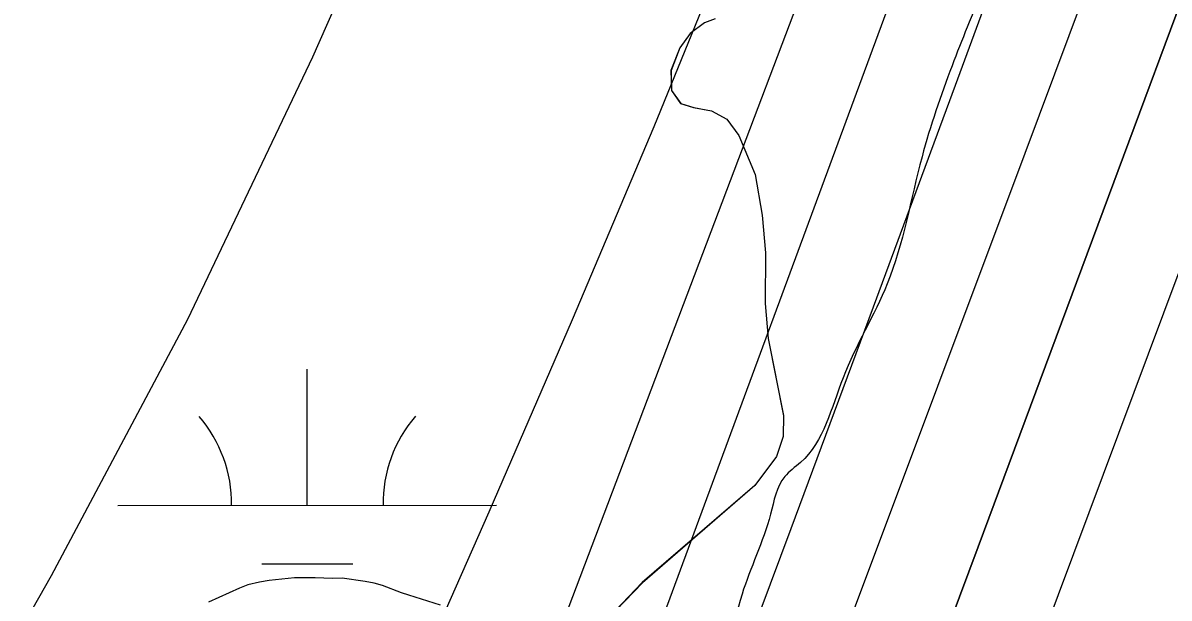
# Model space of a CAD drawing. Extents: x 3297716 to 3335574, y 688621 to 713991.
# Drawn here: x 3320778.2 to 3321080.9, y 697171.5 to 697323.4 of the extents above; entities that cross this region are included whole.
import ezdxf

# ---------------------------------------------------------------- set-up
doc = ezdxf.new("R2010")
doc.units = 0
for name, color, linetype in [('V-RIVR-EDGE', 7, 'Continuous'), ('V-SITE-VEGE', 7, 'Continuous'), ('V-TOPO-DPTH', 7, 'Continuous'), ('V-TOPO-MAJR', 7, 'Continuous'), ('V-TOPO-MINR', 7, 'Continuous'), ('V-TOPO-WATR', 7, 'Continuous'), ('V-WETL-SWMP', 7, 'Continuous')]:
    doc.layers.add(name, color=color, linetype=linetype)

msp = doc.modelspace()

# ---------------------------------------------------------------- linework, layer by layer
at = {"layer": 'V-RIVR-EDGE'}
msp.add_spline([(3321618.4522421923, 701061.3049813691), (3321639.17263493, 701040.9176666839), (3321661.918898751, 701020.5517030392), (3321674.321572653, 701007.6720291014), (3321694.1633911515, 700986.0697951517), (3321717.718120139, 700957.412151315), (3321720.6092418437, 700953.2601618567), (3321724.7479076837, 700950.7630237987), (3321726.817240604, 700949.5144547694), (3321730.1248936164, 700946.1904034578), (3321742.9266756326, 700927.0924818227), (3321753.65092558, 700905.9272770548), (3321756.1080927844, 700893.901163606), (3321759.8148539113, 700884.3588645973), (3321768.062463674, 700867.3446243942), (3321776.731729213, 700853.2307299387), (3321786.6403397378, 700837.4558347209), (3321794.491916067, 700827.9032867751), (3321804.4128253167, 700817.1021698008), (3321812.685032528, 700810.0354860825), (3321821.8015761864, 700809.183975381), (3321830.0850572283, 700806.6765883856), (3321833.393735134, 700803.7670185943), (3321835.868325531, 700798.7870909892), (3321840.8277552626, 700792.9720509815), (3321849.518543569, 700787.5622684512), (3321851.996208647, 700783.8257854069), (3321866.456941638, 700765.138245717), (3321875.5406886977, 700751.0233263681), (3321880.0753879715, 700741.0644960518), (3321885.0112451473, 700725.7163810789), (3321889.549019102, 700717.0009953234), (3321895.7498436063, 700710.3539175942), (3321901.9393942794, 700699.1475431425), (3321908.1207458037, 700684.6253165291), (3321912.215341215, 700664.3054731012), (3321919.1610874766, 700623.6688609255), (3321922.0009644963, 700598.7927954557), (3321922.331404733, 700564.8042859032), (3321921.800085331, 700517.554417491), (3321919.275275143, 700502.2247506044), (3321912.9934840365, 700476.1277882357), (3321905.8407092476, 700433.0391333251), (3321899.491275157, 700379.5863906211), (3321893.6106419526, 700348.1001435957), (3321887.3145023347, 700316.2004399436), (3321880.2006735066, 700288.8620828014), (3321874.738621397, 700259.0327369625), (3321869.250946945, 700218.8413531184), (3321863.7284261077, 700164.5575975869), (3321860.769661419, 700141.3538067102), (3321859.507768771, 700133.896214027), (3321857.3759173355, 700109.8614103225), (3321857.718656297, 700080.8466790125), (3321854.2982649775, 700038.5777630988), (3321847.954980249, 699987.6119095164), (3321847.8309681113, 699937.4596455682), (3321848.601512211, 699913.832149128), (3321849.3300356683, 699873.210910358), (3321853.78376834, 699830.508039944), (3321854.9595699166, 699803.1491849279), (3321853.2616729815, 699786.9885052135), (3321851.5432781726, 699762.5381950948), (3321847.3615667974, 699747.6271093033), (3321844.4509721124, 699743.9039498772), (3321843.1696064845, 699728.5712083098), (3321839.4136504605, 699718.2183943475), (3321831.1004475, 699708.705817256), (3321827.3629395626, 699705.8136706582), (3321826.9382091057, 699701.6698803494), (3321826.902337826, 699687.1630271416), (3321823.1515062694, 699678.88262078), (3321813.59793343, 699670.6165629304), (3321798.661225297, 699664.4362363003), (3321785.762078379, 699644.1584135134), (3321779.930640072, 699632.567279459), (3321773.214894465, 699598.5961930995), (3321768.0976311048, 699540.5810789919), (3321765.1450157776, 699519.8641772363), (3321762.591508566, 699492.9290277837), (3321757.532664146, 699458.5393603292), (3321751.2682962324, 699439.4885838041), (3321741.261295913, 699415.4732530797), (3321732.082233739, 699391.0413910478), (3321722.0783081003, 699368.269504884), (3321716.2417453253, 699354.6059632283), (3321712.4622167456, 699334.7200743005), (3321711.1654777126, 699313.1701099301), (3321708.155468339, 699269.2422430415), (3321710.2022535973, 699258.8750805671), (3321713.0841512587, 699250.992757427), (3321718.8612702, 699240.6163709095), (3321727.543859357, 699231.890736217), (3321733.7487834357, 699226.901584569), (3321735.803767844, 699219.8502742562), (3321729.5035286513, 699186.2926445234), (3321720.3183171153, 699159.3738933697), (3321709.0658224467, 699134.5326742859), (3321700.3145654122, 699115.4880471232), (3321685.3563345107, 699100.6036085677), (3321679.123738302, 699094.4017591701), (3321674.9614999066, 699087.3658222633), (3321674.537794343, 699083.636513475), (3321670.343784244, 699063.7516494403), (3321660.3173109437, 699031.8611698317), (3321651.1659208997, 699018.6203088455), (3321638.2770229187, 699002.4873012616), (3321632.022903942, 698987.5813399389), (3321625.7575111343, 698968.1160818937), (3321619.4613715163, 698936.2163782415), (3321615.6613450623, 698908.0408589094), (3321607.290748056, 698875.3173166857), (3321593.4898706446, 698825.6133557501), (3321583.492094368, 698805.328358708), (3321580.1434456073, 698792.0731492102), (3321580.107574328, 698777.5662960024), (3321580.084001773, 698768.0332210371), (3321572.159657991, 698748.1575810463), (3321567.940025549, 698717.9106790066), (3321559.101652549, 698663.6351226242), (3321555.74480464, 698647.0640609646), (3321554.0653557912, 698638.3640486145), (3321550.7331053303, 698631.7405434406), (3321551.527221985, 698617.6461219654), (3321548.586905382, 698601.9029984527), (3321548.1334779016, 698586.1537255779), (3321543.967139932, 698577.4598625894), (3321538.1367265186, 698566.2832100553), (3321534.369496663, 698551.3710993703), (3321535.173862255, 698541.4214930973), (3321533.4944134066, 698532.7214807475), (3321521.398607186, 698502.0795701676), (3321503.4498398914, 698451.142413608), (3321490.528145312, 698421.7459973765), (3321481.3788050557, 698409.334099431), (3321476.806184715, 698403.9571134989), (3321474.297772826, 698395.2591509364), (3321466.785860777, 698374.5535230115), (3321458.4480603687, 698355.0933894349), (3321454.275573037, 698343.9126373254), (3321453.020854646, 698339.356415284), (3321455.9150510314, 698336.4478703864), (3321456.735814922, 698333.1299684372), (3321454.654183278, 698329.4047592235), (3321448.832993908, 698321.9584403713), (3321440.108384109, 698313.6903327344), (3321430.976467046, 698308.3246206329), (3321420.597005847, 698301.3040571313), (3321418.0978180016, 698296.3364282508), (3321412.679836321, 698284.3297877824), (3321407.275178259, 698277.7114070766), (3321395.6071771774, 698252.4567313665), (3321375.1633216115, 698198.2098720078), (3321359.314634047, 698158.4585920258), (3321345.971283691, 698126.1618300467), (3321337.187230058, 698093.8537942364), (3321334.248963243, 698078.9396337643), (3321334.2274404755, 698070.2355218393), (3321336.687682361, 698059.452852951), (3321328.7448904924, 698032.1165455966), (3321314.5633530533, 697996.0914997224), (3321306.620561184, 697968.7551923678), (3321301.206679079, 697958.4064779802), (3321293.3141070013, 697951.3797651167), (3321284.1524680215, 697933.9940889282), (3321274.5732728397, 697915.3659930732), (3321271.2307734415, 697904.5976726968), (3321272.447570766, 697893.8180784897), (3321272.4178488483, 697881.798114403), (3321266.566937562, 697862.3318314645), (3321256.9498213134, 697828.3679193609), (3321254.436284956, 697817.597549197), (3321249.8534156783, 697808.0757480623), (3321241.513565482, 697787.7866514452), (3321233.60562, 697774.5427157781), (3321226.5286873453, 697762.1256933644), (3321220.2704687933, 697745.5618059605), (3321216.096956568, 697733.9665723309), (3321215.666076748, 697727.3358929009), (3321217.734384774, 697725.6728423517), (3321219.801667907, 697723.595310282), (3321219.3748876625, 697718.622556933), (3321208.117268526, 697691.708930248), (3321197.6968115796, 697668.1091059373), (3321194.790316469, 697666.0438725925), (3321191.0599827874, 697666.0530966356), (3321191.4508917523, 697656.5189967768), (3321188.9517039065, 697651.5513678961), (3321185.6297023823, 697649.0726779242), (3321180.2383679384, 697647.8425569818), (3321181.037609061, 697635.8205431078), (3321179.3673842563, 697630.8508644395), (3321174.795788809, 697625.8883600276), (3321172.2925013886, 697619.2628050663), (3321170.2026705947, 697612.221743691), (3321164.334336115, 697585.7092749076), (3321162.6548872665, 697577.0092625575), (3321158.921478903, 697575.7750420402), (3321154.349883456, 697570.812537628), (3321148.5143455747, 697557.5634774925), (3321144.7665886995, 697550.5265156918), (3321143.9099535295, 697539.3375644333), (3321140.5848773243, 697535.6154299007), (3321134.766762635, 697529.4125556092), (3321132.684106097, 697525.2728648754), (3321128.500344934, 697509.5328160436), (3321122.641234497, 697486.750680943), (3321103.063238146, 697447.4231065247), (3321100.976482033, 697441.6254897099), (3321100.954959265, 697432.921377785), (3321091.792295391, 697415.1212200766), (3321084.304980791, 697404.3631486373), (3321071.400709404, 697382.0129182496), (3321064.341199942, 697376.6420816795), (3321056.8713085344, 697372.9301960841), (3321048.1436240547, 697363.4186438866), (3321041.0666913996, 697351.0016214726), (3321031.9019777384, 697332.3725007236), (3321023.5621275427, 697312.0834041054), (3321015.6275348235, 697288.0629489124), (3321006.425924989, 697254.5124934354), (3320994.7589488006, 697229.6722992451), (3320983.512603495, 697207.3179692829), (3320979.3585642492, 697203.5978845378), (3320975.6036331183, 697193.6595520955), (3320968.0906961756, 697172.5394426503), (3320962.635818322, 697145.6114674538), (3320955.946719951, 697122.4169006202), (3320943.8386150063, 697086.8012117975), (3320940.479717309, 697069.4011870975), (3320936.314404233, 697061.1218056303), (3320926.3361009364, 697048.7119574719), (3320920.9345175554, 697043.337021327), (3320909.642052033, 697002.3310229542), (3320899.612504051, 696969.197098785), (3320887.508498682, 696935.2393360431), (3320880.839898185, 696920.3343996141), (3320879.5769806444, 696912.4623254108), (3320883.277592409, 696900.433137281), (3320882.8487623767, 696894.6314208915), (3320876.176062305, 696878.0685583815), (3320871.5573217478, 696854.0399040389), (3320866.952929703, 696835.8139909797), (3320859.8575489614, 696815.9363012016), (3320857.348112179, 696806.8238571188), (3320853.172550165, 696794.399660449), (3320849.8321005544, 696784.460303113), (3320847.3011410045, 696766.6437471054), (3320843.128653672, 696755.4629949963), (3320836.0609450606, 696746.7763062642), (3320830.2325814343, 696736.4286167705), (3320825.6179404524, 696714.057888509), (3320819.7803527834, 696699.9798653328), (3320814.394142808, 696700.8221519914), (3320813.534432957, 696688.3897561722), (3320798.5136835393, 696648.2219448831), (3320788.5097579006, 696625.4500587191), (3320782.697792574, 696621.734073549), (3320776.443673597, 696606.8281122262), (3320773.109373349, 696599.3756440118), (3320766.0467892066, 696592.7613628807), (3320752.3207290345, 696573.3145529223), (3320739.4144078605, 696550.1353594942), (3320720.25396771, 696512.0502047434), (3320700.678021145, 696473.551593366), (3320668.584612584, 696401.5107256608), (3320646.4941047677, 696351.8272625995), (3320619.8176529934, 696291.3785538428), (3320606.9010828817, 696264.0545452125), (3320587.7180950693, 696216.8507970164), (3320576.879057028, 696191.5940715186), (3320559.7879497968, 696152.2603477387), (3320552.6823201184, 696128.2378427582), (3320546.4107779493, 696106.2856955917), (3320536.389429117, 696076.4676235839), (3320526.7671884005, 696040.431303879), (3320506.7326898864, 695984.1110120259), (3320462.4666080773, 695850.3421197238), (3320450.3369803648, 695806.0223189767), (3320441.9930305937, 695784.0752962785), (3320420.2370625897, 695702.0612497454), (3320413.9460474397, 695672.2339536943), (3320409.3068090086, 695639.9156689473), (3320408.024418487, 695624.1684458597), (3320406.742027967, 695608.4212227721), (3320408.365107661, 695594.3247515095), (3320410.8263744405, 695583.9565641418), (3320416.184912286, 695571.9232764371), (3320421.976379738, 695567.3496312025), (3320430.255761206, 695563.1843181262), (3320436.8751668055, 695558.1941415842), (3320439.762188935, 695552.3842260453), (3320445.9486649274, 695539.934407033), (3320448.8233883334, 695529.1507132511), (3320449.616480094, 695514.6418102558), (3320448.3545874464, 695507.1842175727), (3320445.848225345, 695499.3152180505), (3320439.6094797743, 695490.6264795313), (3320432.9480535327, 695478.6229137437), (3320425.0370333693, 695464.1355335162), (3320423.355534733, 695454.6065581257), (3320416.6848844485, 695438.8726586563), (3320407.9428514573, 695423.5583651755), (3320400.051304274, 695416.9461338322), (3320392.1638566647, 695411.9918285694), (3320377.6406051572, 695405.3959955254), (3320369.772630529, 695408.3168391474), (3320357.757790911, 695410.4189686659), (3320346.568839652, 695411.2756038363), (3320320.428831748, 695400.1491710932), (3320298.013008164, 695386.526625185), (3320248.9965749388, 695343.1270030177), (3320201.6278188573, 695295.5784660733), (3320188.341862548, 695286.4926692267), (3320177.9695756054, 695282.373476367), (3320168.429326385, 695279.4956782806), (3320163.444274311, 695274.9486802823), (3320158.0160436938, 695258.7972246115), (3320150.4795341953, 695228.1440402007), (3320140.066251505, 695207.4455865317), (3320125.4774068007, 695174.3229361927), (3320115.053875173, 695149.4796673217), (3320110.044225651, 695134.9851128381), (3320108.3729759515, 695129.6009526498), (3320108.3637519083, 695125.8706189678), (3320112.483969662, 695115.9128135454), (3320113.708966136, 695108.4490715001), (3320113.280136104, 695102.6473551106), (3320106.62075965, 695091.4727523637), (3320104.1225966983, 695086.9196050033), (3320100.3789393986, 695081.5405692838), (3320098.2973077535, 695077.81536007), (3320098.2901334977, 695074.9139894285), (3320104.8941656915, 695063.7065900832), (3320105.7026308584, 695055.4149098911), (3320108.1546735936, 695041.3163888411), (3320112.6862981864, 695030.1141139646), (3320122.1855516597, 695016.4126512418), (3320128.3874010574, 695010.1800550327), (3320133.7613123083, 695004.3639901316), (3320135.821421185, 694999.3850874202), (3320135.8060477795, 694993.1678646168), (3320132.4604737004, 694981.15609968), (3320110.3945633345, 694941.4201931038), (3320095.000328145, 694917.8326675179), (3320080.0420972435, 694902.9482289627), (3320068.413042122, 694893.4438510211), (3320055.948874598, 694881.4546337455), (3320033.071424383, 694848.7669628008), (3319991.8870945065, 694787.9396438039), (3319966.930062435, 694752.3557266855), (3319939.884224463, 694710.1452297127), (3319919.9112195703, 694678.6938290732), (3319900.3526961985, 694647.2414035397), (3319884.9451373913, 694618.2656181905), (3319831.213623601, 694511.8760787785), (3319802.8853951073, 694453.9183587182), (3319782.4702365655, 694411.2769819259), (3319716.295053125, 694301.1878556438), (3319680.9134645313, 694240.3461881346), (3319651.3540902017, 694187.365320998), (3319580.1600331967, 694059.0513065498), (3319556.7846677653, 694017.4617072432)], degree=3, dxfattribs=at)
at = {"layer": 'V-SITE-VEGE'}
for points in [[(3320960.982, 697324.5160000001), (3320958.164, 697323.384), (3320954.418, 697320.615), (3320951.707, 697316.828), (3320949.3510000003, 697310.819), (3320949.4760000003, 697305.513), (3320951.897, 697302.105), (3320955.332, 697301.018), (3320960.046, 697300.196), (3320964.085, 697297.9990000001), (3320967.284, 697293.655), (3320971.554, 697283.327), (3320973.4220000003, 697272.612), (3320974.272, 697262.714), (3320974.198, 697249.273), (3320975.035, 697240.032), (3320979.035, 697219.686), (3320978.99, 697214.207), (3320977.231, 697208.886), (3320971.464, 697201.225), (3320941.772, 697175.582), (3320934.719, 697168.254)], [(3320888.481, 697169.62), (3320880.113, 697172.311), (3320878.159, 697172.944), (3320873.154, 697174.863), (3320870.981, 697175.498), (3320868.591, 697175.916), (3320862.512, 697176.7390000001), (3320859.909, 697176.718), (3320855.352, 697176.903), (3320849.931, 697176.8640000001), (3320843.2120000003, 697176.1630000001), (3320840.615, 697175.713), (3320837.582, 697175.039), (3320835.417, 697174.156), (3320827.203, 697170.409)]]:
    msp.add_lwpolyline(points, dxfattribs=at)
at = {"layer": 'V-TOPO-DPTH'}
for points in [[(3321234.2378887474, 697890.0540392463), (3321210.685989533, 697821.9279917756), (3321186.887116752, 697753.889087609), (3321162.7177836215, 697685.9808983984), (3321138.301476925, 697618.1598524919), (3321118.317296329, 697563.1209689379), (3321103.681714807, 697522.8942756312), (3321089.011303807, 697482.680314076), (3321074.288648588, 697442.4854501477), (3321059.5311638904, 697402.3033179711), (3321045.9757805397, 697365.4682769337), (3321024.3697853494, 697306.894750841), (3321002.704195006, 697248.3433282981), (3320980.9492119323, 697189.82506108), (3320959.134633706, 697131.3288974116), (3320828.5678578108, 696782.0267797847)], [(3320588.086678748, 696072.8381201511), (3320617.9807292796, 696140.8275443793), (3320640.4281953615, 696192.5607490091), (3320662.5393457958, 696244.435381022), (3320684.1460227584, 696296.5221541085), (3320705.416384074, 696348.7503545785), (3320835.4667400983, 696672.5714152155), (3320849.178137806, 696706.9937774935), (3320862.75927972, 696741.4670300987), (3320876.1450379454, 696776.0166181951), (3320889.400540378, 696810.6170966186), (3320919.2202548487, 696889.1191532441), (3320947.2098385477, 696963.0381749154), (3320975.0953208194, 697036.9963219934), (3321002.8246509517, 697111.0131571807), (3321030.449879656, 697185.069117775), (3321123.8139168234, 697436.1623417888), (3321129.7979959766, 697452.3067890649), (3321135.759892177, 697468.4593980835), (3321141.6885139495, 697484.6242497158), (3321147.59495277, 697500.7972630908), (3321251.6392012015, 697786.604166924), (3321280.029125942, 697865.5306519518)], [(3320588.086678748, 696072.8381201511), (3320617.9807292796, 696140.8275443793), (3320640.4281953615, 696192.5607490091), (3320662.5393457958, 696244.435381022), (3320684.1460227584, 696296.5221541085), (3320705.416384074, 696348.7503545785), (3320835.4667400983, 696672.5714152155), (3320849.178137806, 696706.9937774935), (3320862.75927972, 696741.4670300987), (3320876.1450379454, 696776.0166181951), (3320889.400540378, 696810.6170966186), (3320919.2202548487, 696889.1191532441), (3320947.2098385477, 696963.0381749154), (3320975.0953208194, 697036.9963219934), (3321002.8246509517, 697111.0131571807), (3321030.449879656, 697185.069117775), (3321123.8139168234, 697436.1623417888), (3321129.7979959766, 697452.3067890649), (3321135.759892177, 697468.4593980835), (3321141.6885139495, 697484.6242497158), (3321147.59495277, 697500.7972630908), (3321251.6392012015, 697786.604166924), (3321280.029125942, 697865.5306519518)]]:
    msp.add_lwpolyline(points, dxfattribs=at)
at = {"layer": 'V-TOPO-MAJR'}
for points in [[(3321276.400443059, 698270.9778057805), (3321140.279025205, 697840.7257791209), (3321122.0598725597, 697783.9703017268), (3321103.5233276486, 697727.3201591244), (3321084.5106943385, 697670.8280187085), (3321065.1806687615, 697614.4412130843), (3321032.5135936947, 697520.4407722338), (3321029.22953752, 697511.1513934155), (3321025.8795189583, 697501.8862646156), (3321022.4305568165, 697492.6575108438), (3321018.9156322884, 697483.4530070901), (3320986.004727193, 697398.633956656), (3320965.6330582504, 697347.1839935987), (3320944.792518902, 697295.9284434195), (3320923.248673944, 697244.9645125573), (3320901.2359585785, 697194.1949945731), (3320732.4775589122, 696812.198675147)], [(3320678.002778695, 696994.0326409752), (3320747.809752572, 697110.7569405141), (3320785.7595597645, 697177.4716418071), (3320821.720896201, 697245.1874518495), (3320854.6995265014, 697314.4049250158), (3320885.6896860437, 697384.6235069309), (3320931.3767510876, 697494.5688499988), (3320937.8227366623, 697510.643427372), (3320943.9988064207, 697526.8172387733), (3320949.770002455, 697543.139901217), (3320955.2712826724, 697559.5617976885), (3320994.5189733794, 697681.7549384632), (3321018.652138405, 697759.572527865), (3321041.733979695, 697837.6892899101), (3321063.238835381, 697916.2548109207)]]:
    msp.add_lwpolyline(points, dxfattribs=at)
at = {"layer": 'V-TOPO-MINR'}
for points in [[(3321373.6734125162, 698236.6804113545), (3321184.9973653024, 697680.0589094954), (3321173.266311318, 697645.8442408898), (3321161.376336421, 697611.6855127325), (3321149.247980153, 697577.6106952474), (3321136.960702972, 697543.5918182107), (3321115.4739010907, 697484.7471495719), (3321113.808013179, 697480.1935986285), (3321112.1383819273, 697475.6414232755), (3321110.463135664, 697471.0913113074), (3321108.7841460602, 697466.5425749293), (3321089.1172350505, 697413.3617826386), (3321077.581322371, 697382.2313741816), (3321066.017863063, 697351.1112221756), (3321054.4130838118, 697320.0064548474), (3321042.7807579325, 697288.9119439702), (3320858.0018931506, 696795.9750207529)], [(3321431.923753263, 698210.7834025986), (3321179.8131348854, 697516.917690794), (3321169.654340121, 697489.0794324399), (3321159.443828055, 697461.2602378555), (3321149.155740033, 697433.4696389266), (3321138.815934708, 697405.6981037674), (3320889.2763404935, 696738.3119746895), (3320888.952582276, 696737.4503380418), (3320887.6361472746, 696734.0119302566), (3320886.6343817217, 696731.4386680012), (3320857.305405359, 696656.4685206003), (3320842.307549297, 696618.1254729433), (3320827.3123287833, 696579.7813947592), (3320812.32106159, 696541.4357707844), (3320797.332429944, 696503.0891162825), (3320610.5462579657, 696025.1459611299)], [(3321325.139390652, 698205.6669170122), (3321087.4908681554, 697547.7908791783), (3321076.938413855, 697518.6754296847), (3321066.3448444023, 697489.5749969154), (3321055.689602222, 697460.4970892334), (3321044.9932448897, 697431.4341982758), (3320850.700700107, 696905.2467551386)], [(3321234.2378887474, 697890.0540392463), (3321210.685989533, 697821.9279917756), (3321186.887116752, 697753.889087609), (3321162.7177836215, 697685.9808983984), (3321138.301476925, 697618.1598524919), (3321118.317296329, 697563.1209689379), (3321103.681714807, 697522.8942756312), (3321089.011303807, 697482.680314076), (3321074.288648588, 697442.4854501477), (3321059.5311638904, 697402.3033179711), (3321045.9757805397, 697365.4682769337), (3321024.3697853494, 697306.894750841), (3321002.704195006, 697248.3433282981), (3320980.9492119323, 697189.82506108), (3320959.134633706, 697131.3288974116), (3320828.5678578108, 696782.0267797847)], [(3321170.1807864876, 697846.3843745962), (3321059.5650349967, 697534.0072986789), (3321052.729369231, 697514.9018718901), (3321045.8108034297, 697495.8268196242), (3321038.767887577, 697476.797329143), (3321031.642071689, 697457.7982131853), (3320916.994843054, 697155.1292007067), (3320892.3355924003, 697091.3615320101), (3320867.0930534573, 697027.8302945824), (3320840.9755820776, 696964.6537040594), (3320814.2748224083, 696901.7135448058), (3320785.9096040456, 696836.113580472), (3320772.8198572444, 696806.2111191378), (3320759.5515613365, 696776.3890614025), (3320746.015441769, 696746.687609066), (3320732.300773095, 696717.0665603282), (3320688.698647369, 696623.9950332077), (3320653.9208397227, 696547.5293220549), (3320620.30414914, 696470.5719047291), (3320588.4291341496, 696392.8769281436), (3320557.7152362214, 696314.6902453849), (3320485.1552763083, 696123.6840946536), (3320476.425905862, 696099.8195794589)]]:
    msp.add_lwpolyline(points, dxfattribs=at)
at = {"layer": 'V-TOPO-WATR'}
msp.add_lwpolyline([(3321280.029125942, 697865.5306519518), (3321251.6392012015, 697786.604166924), (3321147.59495277, 697500.7972630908), (3321141.6885139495, 697484.6242497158), (3321135.759892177, 697468.4593980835), (3321129.7979959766, 697452.3067890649), (3321123.8139168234, 697436.1623417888), (3321030.449879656, 697185.069117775), (3321002.8246509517, 697111.0131571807), (3320975.0953208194, 697036.9963219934), (3320947.2098385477, 696963.0381749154), (3320919.2202548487, 696889.1191532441), (3320889.400540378, 696810.6170966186), (3320876.1450379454, 696776.0166181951), (3320862.75927972, 696741.4670300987), (3320849.178137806, 696706.9937774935), (3320835.4667400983, 696672.5714152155), (3320705.416384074, 696348.7503545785), (3320684.1460227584, 696296.5221541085), (3320662.5393457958, 696244.435381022), (3320640.4281953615, 696192.5607490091), (3320617.9807292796, 696140.8275443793), (3320588.086678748, 696072.8381201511)], dxfattribs=at)
at = {"layer": 'V-WETL-SWMP'}
for p, q in [((3320958.137733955, 697323.3944469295), (3320954.3907700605, 697320.6284317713)), ((3320954.3907700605, 697320.6284317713), (3320951.6787857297, 697316.8414251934)), ((3320951.6787857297, 697316.8414251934), (3320949.324783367, 697310.8314261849)), ((3320949.324783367, 697310.8314261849), (3320949.4487505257, 697305.5244399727)), ((3320949.4487505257, 697305.5244399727), (3320951.8706967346, 697302.1174625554)), ((3320951.8706967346, 697302.1174625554), (3320955.303642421, 697301.0294853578)), ((3320955.303642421, 697301.0294853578), (3320960.0175717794, 697300.2075150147)), ((3320960.0175717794, 697300.2075150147), (3320964.057502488, 697298.0105441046)), ((3320964.057502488, 697298.0105441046), (3320967.256432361, 697293.6675735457)), ((3320967.256432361, 697293.6675735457), (3320971.526312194, 697283.3396239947)), ((3320971.526312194, 697283.3396239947), (3320973.3932233, 697272.6226613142)), ((3320973.3932233, 697272.6226613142), (3320974.244153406, 697262.7266906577)), ((3320974.244153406, 697262.7266906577), (3320974.170075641, 697249.2847233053)), ((3320974.1700756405, 697249.2847233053), (3320975.0080097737, 697240.0447509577)), ((3320975.008009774, 697240.0447509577), (3320979.0078346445, 697219.6978244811)), ((3320853.288856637, 697196.0061549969), (3320853.2588710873, 697232.0060980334)), ((3320979.0078346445, 697219.6978244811), (3320978.9618031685, 697214.2188376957)), ((3320978.9618031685, 697214.2188376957), (3320977.2017965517, 697208.8978404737)), ((3320977.2017965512, 697208.8978404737), (3320971.435832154, 697201.2368255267)), ((3320971.4358321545, 697201.2368255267), (3320941.7430964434, 697175.593714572)), ((3320803.2892230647, 697195.9642150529), (3320903.2884902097, 697196.0480949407)), ((3320841.301797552, 697180.565113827), (3320865.301621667, 697180.5852450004)), ((3320941.7430964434, 697175.593714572), (3320934.6901519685, 697168.265691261))]:
    msp.add_line(p, q, dxfattribs=at)
for centre, radius, start, end in [((3320798.045929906, 697196.4346197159), 35.24628790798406, 359.27623542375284, 40.819893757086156), ((3320908.5309924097, 697196.5272951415), 35.24628790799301, 139.27624128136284, 180.81989961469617)]:
    msp.add_arc(centre, radius, start, end, dxfattribs=at)

doc.saveas('drawing.dxf')
